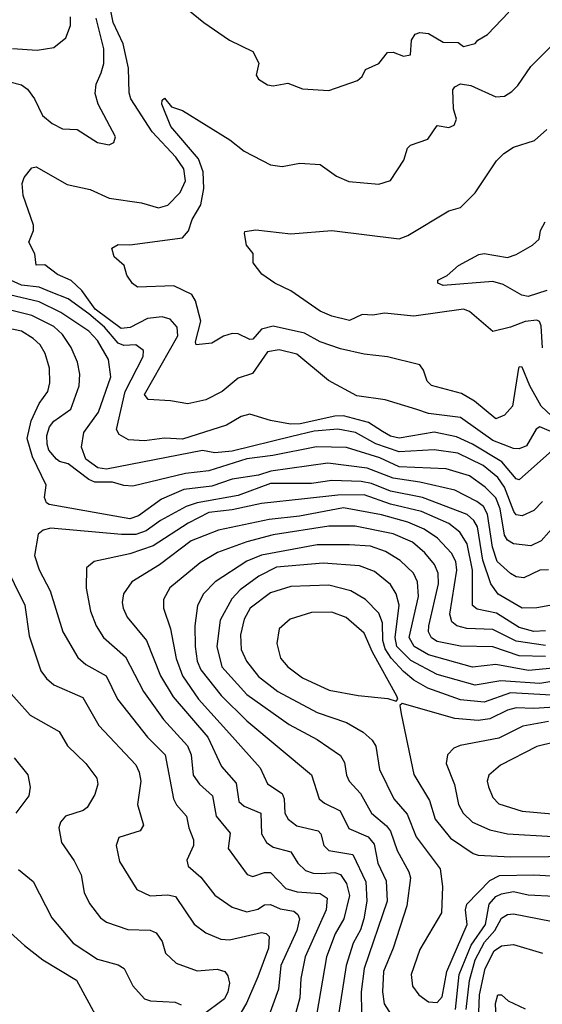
# Model space of a CAD drawing. Extents: x 1308313 to 1441400, y 959662 to 1036319.
# Tile 349 of 656: x 1370329 to 1372114, y 1003963 to 1007325. Entities that reach past the tile are written whole.
import ezdxf

# ---------------------------------------------------------------- set-up
doc = ezdxf.new("R2010")
doc.units = 0

msp = doc.modelspace()

# ---------------------------------------------------------------- linework, layer by layer
at = {"layer": '0CON10XD'}
for points in [[(1372175, 1005905.6), (1372105, 1005934.2), (1372093, 1005927), (1372060.2, 1005869.8), (1372035, 1005859.5), (1372015, 1005860.9), (1371945, 1005887.5), (1371835, 1005966.3), (1371725, 1005979.8), (1371685, 1005993.8), (1371577.2, 1006027.2), (1371480.6, 1006040.6), (1371383.1, 1006093.1), (1371275, 1006182.7), (1371215, 1006197.4), (1371175, 1006190.4), (1371123.6, 1006116.4), (1371075, 1006101.1), (1371020.5, 1006055), (1370965, 1006026.6), (1370903.1, 1006013.1), (1370843.8, 1006023.8), (1370768, 1006028), (1370755.5, 1006045), (1370869.2, 1006245), (1370866.9, 1006275), (1370842.3, 1006302.3), (1370815, 1006310.2), (1370765, 1006304), (1370706.4, 1006273.6), (1370675, 1006270.3), (1370586.5, 1006336.5), (1370540.7, 1006400.7), (1370505, 1006433.9), (1370458.5, 1006455), (1370415, 1006488), (1370385, 1006486.7), (1370380.7, 1006525), (1370360.5, 1006565), (1370375.8, 1006605), (1370376.4, 1006623.6), (1370341, 1006725), (1370337.7, 1006765), (1370344.1, 1006785.9), (1370370.9, 1006819.1), (1370385, 1006822), (1370491.5, 1006761.5), (1370570, 1006745), (1370635, 1006715.6), (1370745, 1006699.1), (1370802.6, 1006682.6), (1370835, 1006691.9), (1370876.5, 1006735), (1370895.2, 1006775), (1370890, 1006815), (1370862.5, 1006855), (1370781.8, 1006941.8), (1370708.9, 1007055), (1370702.9, 1007075), (1370700.9, 1007159.1), (1370682, 1007242), (1370648.1, 1007315), (1370640.4, 1007355)], [(1370884.7, 1007374.7), (1370957.5, 1007315), (1371045, 1007254.4), (1371125, 1007216.2), (1371145.8, 1007175.8), (1371136, 1007135), (1371145, 1007121.2), (1371175, 1007102), (1371195, 1007099.2), (1371245, 1007108.6), (1371295, 1007089.2), (1371385, 1007082.9), (1371483.2, 1007116.8), (1371498.7, 1007131.3), (1371510, 1007155), (1371555.3, 1007174.7), (1371585, 1007212.9), (1371605, 1007214.4), (1371640, 1007200), (1371663.8, 1007205), (1371667.5, 1007255), (1371680, 1007275), (1371695, 1007281.5), (1371725, 1007277.3), (1371775, 1007247.8), (1371826.7, 1007246.7), (1371845, 1007233.3), (1371885, 1007243.3), (1371893.3, 1007255), (1371926.3, 1007273.7), (1371999.5, 1007350.5)], [(1370295, 1007112.5), (1370335, 1007102.1), (1370355, 1007087.8), (1370379.2, 1007055), (1370407.1, 1006997.1), (1370439.9, 1006969.9), (1370475, 1006952.1), (1370525, 1006950), (1370595, 1006905.6), (1370635, 1006898), (1370650, 1006905), (1370656, 1006925), (1370596.8, 1007036.8), (1370587, 1007073), (1370589.6, 1007105), (1370607.1, 1007142.9), (1370616.4, 1007175), (1370615.7, 1007225), (1370589.6, 1007329.6)], [(1370304.1, 1007225.9), (1370388.9, 1007221.1), (1370445, 1007229.4), (1370486.7, 1007263.3), (1370502.3, 1007305), (1370502.5, 1007335)], [(1372145, 1005971.8), (1372109.9, 1006005), (1372071.1, 1006075), (1372045, 1006138.8), (1372035, 1006140), (1372032.9, 1006135), (1372012.2, 1006005), (1371985, 1005974.4), (1371955, 1005962.3), (1371881.9, 1006021.9), (1371838.3, 1006048.3), (1371735, 1006075.8), (1371720.7, 1006090.7), (1371708.6, 1006128.6), (1371695, 1006146.9), (1371585, 1006173.7), (1371505, 1006182.3), (1371425, 1006201.1), (1371355, 1006224.9), (1371302.1, 1006255), (1371195, 1006278.3), (1371155, 1006267.9), (1371125, 1006233.8), (1371115, 1006232.7), (1371075, 1006251.8), (1371055, 1006253.1), (1371025, 1006244.6), (1370985, 1006220.8), (1370932, 1006215), (1370929.6, 1006225), (1370947, 1006295), (1370929.2, 1006365), (1370916.9, 1006386.9), (1370855, 1006415.9), (1370731.7, 1006411.7), (1370714.1, 1006424.1), (1370695, 1006452.5), (1370685.6, 1006485.6), (1370651.2, 1006515), (1370643.3, 1006545), (1370665, 1006557.5), (1370705, 1006555.7), (1370885, 1006580.5), (1370905, 1006603.3), (1370917.9, 1006642.1), (1370947.3, 1006692.7), (1370958.2, 1006748.2), (1370955.3, 1006805.3), (1370939.4, 1006849.4), (1370845, 1006960), (1370813.9, 1007036.1), (1370815, 1007050), (1370823.6, 1007056.4), (1370847.5, 1007027.5), (1370885, 1007014.2), (1371047.1, 1006915), (1371096.1, 1006876.1), (1371185, 1006829.5), (1371225, 1006823.5), (1371285.6, 1006834.4), (1371355, 1006830), (1371410.6, 1006790.6), (1371452.8, 1006772.8), (1371555, 1006763.5), (1371595, 1006775.6), (1371640.4, 1006845), (1371653.8, 1006886.2), (1371663.6, 1006896.4), (1371723, 1006917), (1371755, 1006964), (1371795, 1006956.7), (1371812.9, 1006965), (1371821.2, 1006985), (1371810, 1007020), (1371807.8, 1007085), (1371815, 1007095.7), (1371835, 1007105.5), (1371869.8, 1007099.8), (1371955, 1007061.8), (1371985, 1007064), (1372010.3, 1007079.7), (1372030.4, 1007099.6), (1372074.8, 1007165.2), (1372144.7, 1007235.3)], [(1372114.8, 1006204.8), (1372110, 1006280), (1372103.9, 1006293.9), (1372095, 1006298.5), (1372055, 1006294.4), (1372005, 1006274.4), (1371945, 1006260.5), (1371865, 1006328), (1371845, 1006336.9), (1371675, 1006312.1), (1371575, 1006322.7), (1371535, 1006315.6), (1371498.1, 1006318.1), (1371455, 1006297.5), (1371395, 1006312), (1371355, 1006329.6), (1371255, 1006399.5), (1371200, 1006425), (1371155.6, 1006455.6), (1371126.7, 1006495), (1371126, 1006526), (1371104, 1006555), (1371096.7, 1006595), (1371098.3, 1006601.7), (1371135, 1006607.1), (1371255, 1006593.3), (1371395, 1006604.5), (1371625, 1006577.1), (1371655, 1006587.7), (1371795, 1006672.7), (1371835, 1006683.6), (1371885, 1006733.2), (1371957, 1006843), (1371982.3, 1006867.7), (1372015, 1006889.6), (1372087.6, 1006912.4), (1372129.7, 1006950.3)], [(1372129.8, 1006400.2), (1372065, 1006380.1), (1372044.3, 1006384.3), (1371980.3, 1006420.3), (1371945, 1006430.8), (1371775, 1006417.5), (1371757.5, 1006425), (1371757.1, 1006435), (1371788.8, 1006451.2), (1371827.3, 1006485), (1371896.8, 1006523.2), (1371915, 1006526.2), (1371995, 1006512.9), (1372025, 1006522.9), (1372080.8, 1006555), (1372102.9, 1006575), (1372107.3, 1006605), (1372123.1, 1006635)], [(1372148.5, 1005855), (1372035, 1005753.8), (1372025, 1005756.8), (1371975.2, 1005815.2), (1371875, 1005875.4), (1371820.7, 1005900.7), (1371745, 1005916.1), (1371625, 1005896.4), (1371595, 1005903.2), (1371568.5, 1005918.5), (1371519.8, 1005949.8), (1371435, 1005971.8), (1371405, 1005971.2), (1371287.1, 1005945), (1371253.9, 1005943.9), (1371185, 1005956.6), (1371115, 1005978), (1371085, 1005969.6), (1371035, 1005940.9), (1370885, 1005892.3), (1370823.6, 1005896.4), (1370755, 1005886.9), (1370700.1, 1005890.1), (1370668.2, 1005908.2), (1370659.5, 1005925), (1370689.1, 1006055), (1370750.9, 1006175), (1370751.5, 1006195), (1370725, 1006214.6), (1370685, 1006212.7), (1370665, 1006219.9), (1370618.2, 1006275), (1370565, 1006320.5), (1370495, 1006372.2), (1370435.9, 1006394.1), (1370395, 1006411.3), (1370335, 1006417.9), (1370261.6, 1006451.6)], [(1372115, 1005680), (1372085, 1005649.1), (1372045, 1005631.1), (1372025, 1005634.3), (1372016.8, 1005645), (1371985, 1005728.8), (1371962.2, 1005762.2), (1371912.1, 1005802.1), (1371825, 1005844.6), (1371745, 1005856.1), (1371625, 1005848.8), (1371545, 1005876.9), (1371475.3, 1005915.3), (1371415, 1005926.4), (1371335, 1005919.4), (1371258.7, 1005901.3), (1371055, 1005851.8), (1370995.4, 1005845.4), (1370953.6, 1005853.6), (1370625, 1005789.8), (1370595.9, 1005795), (1370555, 1005824), (1370539.8, 1005865), (1370547.4, 1005915), (1370597.5, 1005985), (1370639.8, 1006105), (1370631.9, 1006165), (1370595, 1006229.8), (1370565, 1006261.6), (1370469.4, 1006325), (1370395, 1006361.8), (1370275, 1006390.4)], [(1372161.9, 1005605), (1372109.6, 1005545), (1372075, 1005528), (1372015, 1005535.3), (1371995, 1005548.1), (1371984.5, 1005564.5), (1371969.8, 1005655), (1371955, 1005691.9), (1371918.3, 1005728.3), (1371865, 1005767.2), (1371785, 1005790.9), (1371625, 1005798.6), (1371558.5, 1005828.5), (1371445, 1005863.8), (1371343.1, 1005866.9), (1371193.5, 1005836.5), (1371105, 1005825.4), (1370975, 1005784.3), (1370895, 1005775.5), (1370715, 1005732), (1370684, 1005734), (1370645.9, 1005745.9), (1370585, 1005745.9), (1370565.2, 1005755), (1370495, 1005808.1), (1370465, 1005815.8), (1370455, 1005824.2), (1370428.9, 1005855), (1370422.4, 1005875), (1370421.5, 1005905), (1370431.1, 1005935), (1370445, 1005954), (1370503.5, 1005995), (1370532.3, 1006075), (1370533.8, 1006115), (1370526.3, 1006155), (1370505.2, 1006205), (1370475, 1006249.7), (1370445, 1006277.5), (1370370, 1006315), (1370284.1, 1006335.9)], [(1372135, 1005446.7), (1372105, 1005444.7), (1372051.1, 1005418.9), (1372025, 1005422.9), (1372005, 1005433.6), (1371959.3, 1005475), (1371943.7, 1005523.7), (1371926.4, 1005636.4), (1371912.7, 1005662.7), (1371890.2, 1005680.2), (1371815, 1005718.2), (1371695, 1005746.2), (1371605, 1005759.9), (1371516.1, 1005793.9), (1371380.9, 1005810.9), (1371186.8, 1005783.2), (1371145, 1005769.5), (1371055, 1005755.5), (1370985, 1005732.2), (1370889.6, 1005720.4), (1370812.8, 1005687.2), (1370735, 1005630.4), (1370705, 1005620), (1370430, 1005670), (1370420.8, 1005675), (1370413.5, 1005693.5), (1370419.4, 1005735), (1370372.3, 1005832.3), (1370354.4, 1005895), (1370368.3, 1005955), (1370395.7, 1006014.3), (1370425.2, 1006055), (1370431.6, 1006085), (1370430.8, 1006135), (1370416.4, 1006185), (1370398.4, 1006215), (1370375, 1006236.7), (1370335, 1006261.5), (1370275, 1006273.3)], [(1372140, 1005325), (1372095, 1005316.2), (1372045, 1005315.7), (1371963.3, 1005363.3), (1371938.4, 1005398.4), (1371910.8, 1005479.2), (1371892.7, 1005592.7), (1371880.5, 1005615), (1371856.8, 1005635), (1371705, 1005693.2), (1371595, 1005714.5), (1371530.7, 1005740.7), (1371495, 1005748.1), (1371395, 1005751.2), (1371325, 1005741.2), (1371185, 1005740.9), (1371075, 1005700.7), (1370935, 1005675.4), (1370897.6, 1005662.4), (1370809.7, 1005615), (1370760.3, 1005579.7), (1370725, 1005567.4), (1370676.7, 1005566.7), (1370435, 1005589.2), (1370408.6, 1005581.4), (1370392.1, 1005567.9), (1370379.2, 1005495), (1370395, 1005446.9), (1370433.1, 1005375), (1370475.9, 1005235), (1370527.5, 1005147.5), (1370555, 1005123.3), (1370624.4, 1005084.4), (1370663.4, 1005005), (1370765.2, 1004875.2), (1370825.3, 1004815), (1370854.7, 1004665), (1370865, 1004643.5), (1370898.8, 1004605), (1370906.5, 1004565), (1370922.8, 1004525), (1370922.4, 1004505), (1370899.6, 1004455), (1370904.5, 1004435), (1370947, 1004397), (1370995, 1004335.4), (1371054.4, 1004295), (1371105, 1004278.4), (1371142.5, 1004287.5), (1371165, 1004302.5), (1371185, 1004303.4), (1371219, 1004289), (1371265, 1004281), (1371279.2, 1004269.2), (1371284.3, 1004255), (1371275.8, 1004215), (1371221.2, 1004095), (1371212.7, 1004015), (1371169, 1003895)], [(1372125, 1005238.5), (1372085, 1005236), (1372035, 1005249.3), (1371957.9, 1005297.9), (1371891.9, 1005311.9), (1371875, 1005324.6), (1371874.9, 1005445), (1371857.6, 1005535), (1371832.2, 1005575), (1371794.2, 1005604.2), (1371700.8, 1005645), (1371595, 1005670.5), (1371505, 1005702), (1371415, 1005701.6), (1371301.5, 1005688.5), (1371155, 1005673.4), (1371055, 1005650.9), (1370975, 1005642.4), (1370904.4, 1005605.6), (1370785, 1005528), (1370705, 1005501.1), (1370583.8, 1005475), (1370557.2, 1005452.8), (1370556.2, 1005383.8), (1370570.8, 1005305), (1370590.5, 1005255), (1370615.4, 1005215), (1370689.7, 1005149.7), (1370751.5, 1005031.5), (1370820, 1004935), (1370901.7, 1004845), (1370914, 1004815), (1370921.9, 1004745), (1370942.7, 1004715), (1370987.1, 1004675), (1370999.5, 1004605), (1371047.7, 1004547.7), (1371040.8, 1004495), (1371105.8, 1004405.8), (1371125, 1004399.1), (1371165, 1004412.5), (1371185, 1004412.6), (1371238.2, 1004358.2), (1371276.9, 1004346.9), (1371355, 1004341.1), (1371378.6, 1004325), (1371375.2, 1004285), (1371303.6, 1004125), (1371289.2, 1004050.8), (1371285.6, 1003985), (1371250.7, 1003855)], [(1372125, 1005187.6), (1372025, 1005203.2), (1371945, 1005242.2), (1371855.8, 1005245.8), (1371821.8, 1005255), (1371805, 1005268.8), (1371798, 1005295), (1371822.3, 1005445), (1371818, 1005475), (1371803.2, 1005503.2), (1371755.8, 1005555), (1371710.3, 1005585), (1371655, 1005609.5), (1371565, 1005634.6), (1371435, 1005658.3), (1371285, 1005630.1), (1371181.2, 1005618.8), (1371008.2, 1005581.8), (1370915, 1005545.5), (1370806.4, 1005463.6), (1370711.8, 1005405), (1370683.1, 1005365), (1370678.7, 1005335), (1370682.7, 1005315), (1370696.2, 1005285), (1370761.9, 1005205), (1370810, 1005085), (1370852.9, 1005012.9), (1370971, 1004875), (1371018.2, 1004775), (1371068.3, 1004718.3), (1371077.1, 1004655), (1371095, 1004639.5), (1371152, 1004615), (1371154.7, 1004545), (1371171.8, 1004515), (1371195, 1004499.7), (1371255, 1004483.4), (1371279.1, 1004445), (1371305, 1004420), (1371330.8, 1004410.8), (1371360.1, 1004409.9), (1371405, 1004412.7), (1371425, 1004406.7), (1371445.5, 1004375), (1371455.7, 1004335), (1371436.4, 1004255), (1371406.9, 1004203.1), (1371376.7, 1004125), (1371336.2, 1003886.2)], [(1372125, 1005150.3), (1372035, 1005152.7), (1371945, 1005183.3), (1371835, 1005185.4), (1371755, 1005202.2), (1371735, 1005214.2), (1371725.7, 1005235), (1371725.9, 1005255), (1371758.9, 1005398.9), (1371757.7, 1005435), (1371745.1, 1005465.1), (1371712.5, 1005505), (1371670.9, 1005540.9), (1371605, 1005568.9), (1371474.8, 1005595.2), (1371385, 1005595.4), (1371195, 1005565.4), (1371105, 1005541.5), (1371005, 1005506), (1370945, 1005470), (1370842.2, 1005385), (1370820, 1005345), (1370820, 1005315), (1370843.9, 1005245), (1370863.5, 1005143.4), (1370885, 1005084), (1370939.8, 1005005), (1371055.9, 1004875.9), (1371149.9, 1004769.9), (1371175.7, 1004715.7), (1371225, 1004682.7), (1371232.2, 1004665), (1371234.2, 1004615), (1371245.4, 1004595), (1371275, 1004572.1), (1371347.9, 1004555), (1371357.1, 1004545), (1371368, 1004505), (1371385, 1004487.6), (1371466.7, 1004475), (1371511.1, 1004381.1), (1371514.5, 1004315), (1371504.5, 1004255), (1371493.1, 1004216.9), (1371468.3, 1004171.7), (1371444.1, 1004095), (1371418.9, 1003935)], [(1372175, 1005113.2), (1372067.1, 1005102.9), (1371955, 1005123.5), (1371875, 1005113.9), (1371725, 1005156.4), (1371676.3, 1005185), (1371659.3, 1005215), (1371690.6, 1005355), (1371687.9, 1005405), (1371673.8, 1005435), (1371628, 1005478), (1371578.8, 1005508.8), (1371526.7, 1005526.7), (1371455, 1005531.7), (1371345, 1005531.6), (1371155, 1005496.4), (1371104.4, 1005475.6), (1370996.2, 1005405), (1370957.1, 1005365), (1370935.8, 1005325), (1370927.2, 1005255), (1370927.8, 1005185), (1370935.5, 1005135), (1370947.3, 1005105), (1371017, 1005017), (1371105, 1004931.1), (1371326, 1004746), (1371351.5, 1004665), (1371369.8, 1004649.8), (1371423.8, 1004623.8), (1371452.8, 1004562.8), (1371518.7, 1004535), (1371540.1, 1004510.1), (1371551.6, 1004445), (1371580.6, 1004385), (1371584.5, 1004315), (1371505.4, 1004085), (1371494.8, 1004005), (1371496.5, 1003935)], [(1370273.3, 1005473.3), (1370346.2, 1005326.2), (1370360.9, 1005220.9), (1370401.2, 1005101.2), (1370420, 1005075), (1370445, 1005053.8), (1370545, 1005010), (1370599.2, 1004915), (1370725, 1004780.5), (1370737.5, 1004755), (1370742.6, 1004725), (1370730.9, 1004645), (1370752.2, 1004575), (1370740, 1004555), (1370667.1, 1004532.9), (1370658.2, 1004505), (1370670.1, 1004450.1), (1370728.9, 1004355), (1370775, 1004333.8), (1370835, 1004336.3), (1370860.8, 1004330.8), (1370925, 1004237.1), (1370965, 1004207.5), (1371015.3, 1004185.3), (1371045, 1004182.6), (1371155, 1004207.9), (1371170.8, 1004205), (1371180.4, 1004195), (1371178.4, 1004155), (1371142.8, 1004057.2), (1371103.6, 1003966.4), (1371066.7, 1003905)], [(1372195, 1005072.6), (1372105, 1005058.5), (1371972.7, 1005067.3), (1371885, 1005052.5), (1371755, 1005089), (1371665, 1005137), (1371617.5, 1005185), (1371611.7, 1005215), (1371625.2, 1005325.2), (1371614.8, 1005364.8), (1371595, 1005396.8), (1371541.1, 1005441.1), (1371490, 1005460), (1371365, 1005469.3), (1371206.4, 1005455), (1371145.4, 1005424.6), (1371081.8, 1005378.2), (1371052.9, 1005347.1), (1371013.2, 1005275), (1371001.7, 1005185), (1371019.1, 1005115), (1371105, 1005020.2), (1371248.7, 1004918.7), (1371345, 1004867.4), (1371425, 1004812.7), (1371438.3, 1004788.3), (1371445.2, 1004745.2), (1371454.7, 1004725), (1371493, 1004683), (1371530.6, 1004615), (1371582.1, 1004572.1), (1371595, 1004553.6), (1371617.8, 1004487.8), (1371658.1, 1004415), (1371663.3, 1004395), (1371651, 1004299), (1371604.4, 1004155), (1371571.6, 1004075), (1371567.6, 1004005), (1371573.9, 1003965), (1371605.3, 1003915)], [(1372145, 1005017.9), (1372005, 1005026.4), (1371915, 1004994.6), (1371835, 1005002), (1371722.5, 1005042.4), (1371675, 1005069.8), (1371639.4, 1005099.4), (1371597.3, 1005145), (1371577.1, 1005177), (1371569, 1005205), (1371567.8, 1005265), (1371555, 1005297.9), (1371510.4, 1005345), (1371459.5, 1005375), (1371385, 1005394), (1371255, 1005390), (1371185, 1005367.4), (1371115.8, 1005315), (1371095, 1005278.1), (1371082.6, 1005225), (1371085.3, 1005174.7), (1371103.6, 1005135), (1371145, 1005081.8), (1371211, 1005031), (1371345, 1004959.8), (1371445.6, 1004925.6), (1371502.1, 1004892.1), (1371533.1, 1004865), (1371544.8, 1004844.8), (1371557.8, 1004765), (1371606.7, 1004665), (1371652.6, 1004612.6), (1371682.9, 1004535), (1371765.2, 1004425.2), (1371772.7, 1004365), (1371769.5, 1004275), (1371695, 1004150), (1371665.9, 1004065), (1371670, 1004025), (1371691.9, 1003995), (1371725, 1003971.5), (1371755, 1003969.1)], [(1371615, 1004997.5), (1371620, 1005005), (1371617.1, 1005015), (1371533.6, 1005165), (1371505, 1005229.6), (1371443.6, 1005283.6), (1371395, 1005302.4), (1371325, 1005300.8), (1371252.2, 1005277.8), (1371215.6, 1005245), (1371206.9, 1005195), (1371219.2, 1005145), (1371245, 1005115.4), (1371295, 1005077.6), (1371385.6, 1005035.6), (1371485, 1005016.9), (1371586.7, 1005006.7), (1371615, 1004997.5)], [(1370271.5, 1005055), (1370365, 1004950), (1370464.2, 1004894.2), (1370492.7, 1004845), (1370554.6, 1004785), (1370592.7, 1004735), (1370595.5, 1004715), (1370585, 1004678.8), (1370558.9, 1004635), (1370545.7, 1004624.3), (1370484.8, 1004605.2), (1370468.5, 1004585), (1370463.1, 1004565), (1370471.8, 1004515), (1370515, 1004453.1), (1370539.3, 1004405), (1370548.9, 1004345), (1370567.3, 1004307.3), (1370605, 1004258.5), (1370625, 1004243.2), (1370697.8, 1004217.8), (1370775, 1004215.9), (1370795, 1004207.3), (1370815, 1004177.5), (1370827.3, 1004137.3), (1370863.2, 1004103.2), (1370935, 1004077.8), (1371003.1, 1004083.1), (1371029.2, 1004075), (1371040, 1004060), (1371045.3, 1004035.3), (1371039.8, 1004005), (1371028, 1003982), (1370952.3, 1003925)], [(1372335, 1004989), (1372085, 1004972.7), (1372025, 1004974.9), (1371995, 1004967.4), (1371935, 1004938), (1371895, 1004931.9), (1371815, 1004938.7), (1371635, 1004990), (1371627, 1004983), (1371632.2, 1004955), (1371675, 1004747.5), (1371728.6, 1004658.6), (1371747.8, 1004595), (1371799.8, 1004529.8), (1371878.2, 1004478.2), (1371895, 1004472.4), (1372005, 1004466.6), (1372265, 1004468.3)], [(1372135, 1004928.5), (1372047.6, 1004912.4), (1371965, 1004871.9), (1371833.2, 1004846.8), (1371812.1, 1004837.9), (1371790, 1004815), (1371785.4, 1004785), (1371813.9, 1004713.9), (1371827.3, 1004645), (1371844, 1004615), (1371875, 1004584.7), (1371935, 1004558.7), (1371995, 1004544.8), (1372306.5, 1004526.5)], [(1372155, 1004858.3), (1372095, 1004843.2), (1371970.7, 1004779.3), (1371930.9, 1004745), (1371925.4, 1004725), (1371929.6, 1004705), (1371945, 1004669.4), (1371965, 1004647.1), (1372045, 1004622.5), (1372315, 1004598.3)], [(1370310, 1004805), (1370356.2, 1004746.2), (1370364.4, 1004704.4), (1370360.5, 1004675), (1370316.2, 1004615)], [(1370325, 1004422.9), (1370375, 1004382), (1370438.7, 1004258.7), (1370511.8, 1004171.8), (1370595, 1004117.5), (1370665, 1004097.2), (1370685.3, 1004085.3), (1370715, 1004025.7), (1370755, 1003982.1), (1370775.3, 1003975.3), (1370860, 1003970), (1370880.7, 1003960.7)], [(1371755, 1003969.1), (1371771.7, 1003988.3), (1371787.7, 1004075), (1371857.4, 1004235), (1371851.5, 1004285), (1371856.2, 1004305), (1371935, 1004385.7), (1371967.1, 1004402.9), (1372085, 1004404.8), (1372265, 1004395.2)], [(1371817.2, 1003945), (1371830.1, 1004065), (1371870.7, 1004165), (1371920.1, 1004235), (1371931.8, 1004305), (1371955, 1004330.5), (1371975, 1004340.1), (1372015, 1004348.2), (1372065, 1004336.7), (1372155, 1004331.7)], [(1370234.2, 1004264.3), (1370345, 1004163.5), (1370408.1, 1004115), (1370522.5, 1004045), (1370615.4, 1003875.4)], [(1371853.6, 1003945), (1371865.3, 1004044.7), (1371884.5, 1004115), (1371916.1, 1004175), (1371951.2, 1004215), (1371975, 1004256.9), (1371995, 1004270), (1372015, 1004272.2), (1372185, 1004238.3)], [(1371897.4, 1003935), (1371899.5, 1003995), (1371918.8, 1004085), (1371949.1, 1004145), (1371975, 1004162.1), (1372015, 1004167.3), (1372115, 1004137.7)], [(1371955.9, 1003915), (1371954.4, 1003965.6), (1371962.5, 1003995), (1371975, 1003995.7), (1371997.1, 1003975), (1372055, 1003947.1)]]:
    msp.add_lwpolyline(points, dxfattribs=at)

doc.saveas('drawing.dxf')
